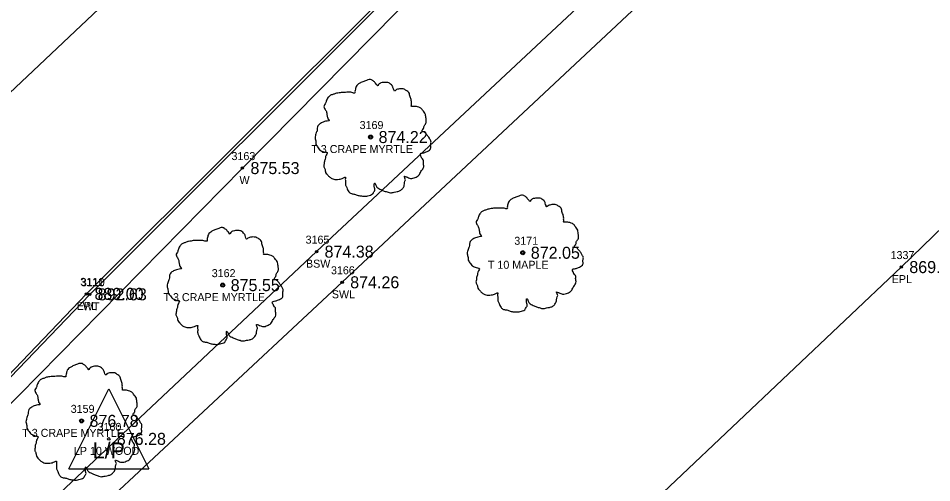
# Model space of a CAD drawing. Extents: x 1622501 to 1626664, y 1117816 to 1121579.
# Drawn here: x 1623729.9 to 1623844.1, y 1119124.7 to 1119182.7 of the extents above; entities that cross this region are included whole.
import ezdxf

# ---------------------------------------------------------------- set-up
doc = ezdxf.new("R2010")
doc.units = 0
for name, color, linetype in [('RD_EX_BldgApp', 7, 'Continuous'), ('RD_EX_Conc', 7, 'Continuous'), ('RD_EX_Conc_txCode', 7, 'Continuous'), ('RD_EX_DR_Pipe', 7, 'Continuous'), ('RD_EX_Misc', 7, 'Continuous'), ('RD_EX_Misc_txCode', 7, 'Continuous'), ('RD_EX_Road', 7, 'Continuous'), ('RD_EX_Road_txCode', 7, 'Continuous'), ('RD_EX_TX_Conc_ELEV', 7, 'Continuous'), ('RD_EX_TX_Misc_ELEV', 7, 'Continuous'), ('RD_EX_TX_Road_ELEV', 7, 'Continuous'), ('RD_EX_TX_UT_ELEV', 7, 'Continuous'), ('RD_EX_TX_VEG_ELEV', 7, 'Continuous'), ('RD_EX_UT', 7, 'Continuous'), ('RD_EX_UT_txCode', 7, 'Continuous'), ('RD_EX_VEG', 7, 'Continuous'), ('RD_EX_VEG_txCode', 7, 'Continuous'), ('RD_SMD_Locator', 7, 'Continuous')]:
    doc.layers.add(name, color=color, linetype=linetype)

msp = doc.modelspace()

# ---------------------------------------------------------------- linework, layer by layer
at = {"layer": 'RD_EX_BldgApp'}
msp.add_lwpolyline([(1623611.88, 1119041.63), (1623617.16, 1119021.48), (1623649.67, 1119054.03), (1623681.05, 1119086.16), (1623722.35, 1119127.81), (1623757.94, 1119164), (1623796.61, 1119203.22), (1623812.89, 1119220.06), (1623805.76, 1119227.09), (1623820.9, 1119266.21)], dxfattribs=at)
at = {"layer": 'RD_EX_Conc'}
for points in [[(1623595.96, 1118993.1), (1623622.15, 1119017.61), (1623656.16, 1119049.38), (1623694.84, 1119085.83), (1623730.88, 1119119.33), (1623767.2, 1119153.55), (1623807.43, 1119191.23), (1623857.13, 1119237.78)], [(1623598.76, 1118988.76), (1623625.5, 1119014.05), (1623659.65, 1119046.04), (1623697.95, 1119081.83), (1623734.48, 1119116.22), (1623770.4, 1119149.72), (1623810.51, 1119187.32), (1623859.03, 1119232.94)]]:
    msp.add_lwpolyline(points, dxfattribs=at)
at = {"layer": 'RD_EX_DR_Pipe'}
msp.add_line((1623590.49, 1119042.52), (1623772.69, 1119214.88), dxfattribs=at)
at = {"layer": 'RD_EX_Misc'}
msp.add_lwpolyline([(1623612.49, 1119041.84), (1623617.78, 1119023.46), (1623650.79, 1119057.14), (1623650.63, 1119057.3), (1623678.34, 1119085.34), (1623703.43, 1119110.78), (1623703.19, 1119111), (1623719.28, 1119127.33), (1623719.05, 1119127.54), (1623738.85, 1119148.21), (1623776.59, 1119185.95), (1623789.62, 1119199.19), (1623809.92, 1119220.22), (1623803.28, 1119226.62), (1623818.74, 1119266.26)], dxfattribs=at)
at = {"layer": 'RD_EX_Road'}
for points in [[(1623613.19, 1119042.02), (1623617.82, 1119023.74), (1623650.67, 1119057.11), (1623650.47, 1119057.34), (1623678.18, 1119085.43), (1623703.28, 1119110.83), (1623703.12, 1119110.99), (1623719.09, 1119127.28), (1623718.71, 1119127.65), (1623738.45, 1119148.27), (1623776.49, 1119186.3), (1623774.18, 1119207.71)], [(1623613.19, 1119042.02), (1623611.01, 1119043.81), (1623609, 1119042.95), (1623599.73, 1119032.63), (1623594.94, 1119023.41), (1623593.06, 1119016.81), (1623592.29, 1119005.79), (1623594.79, 1118992.8), (1623599.51, 1118985.89), (1623605.79, 1118978.9), (1623613.54, 1118973.35), (1623625.91, 1118968.98), (1623636.84, 1118968.46), (1623647.74, 1118971.19), (1623659.46, 1118979.46), (1623658.89, 1118980.17), (1623658.34, 1118980.44), (1623666.32, 1118985.51), (1623695.7, 1119013.85), (1623732, 1119049), (1623767.02, 1119082.64), (1623805.04, 1119118.25), (1623840.27, 1119151.62), (1623856.19, 1119167.06)]]:
    msp.add_lwpolyline(points, dxfattribs=at)
at = {"layer": 'RD_EX_UT'}
for p, q in [((1623736.24, 1119126.41), (1623741.24, 1119136.41)), ((1623741.24, 1119136.41), (1623746.24, 1119126.41)), ((1623736.24, 1119126.41), (1623746.24, 1119126.41))]:
    msp.add_line(p, q, dxfattribs=at)
at = {"layer": 'RD_EX_VEG'}
for centre, radius in [((1623773.95, 1119167.88), 0.25), ((1623773.93, 1119167.86), 0.0001), ((1623792.97, 1119153.41), 0.25), ((1623792.96, 1119153.39), 0.0001), ((1623755.47, 1119149.36), 0.25), ((1623755.46, 1119149.34), 0.0001), ((1623737.83, 1119132.39), 0.25), ((1623737.82, 1119132.37), 0.0001)]:
    msp.add_circle(centre, radius, dxfattribs=at)
for points in [[(1623774.08, 1119175.05), (1623773.78, 1119175.07), (1623773.45, 1119174.97), (1623773.2, 1119174.87), (1623772.98, 1119174.8), (1623772.75, 1119174.7), (1623772.45, 1119174.52), (1623772.23, 1119174.32), (1623772.1, 1119174.07), (1623772.05, 1119173.85), (1623772, 1119173.58), (1623772, 1119173.4), (1623771.88, 1119173.38), (1623771.73, 1119173.4), (1623771.48, 1119173.48), (1623771.23, 1119173.48), (1623770.98, 1119173.48), (1623770.63, 1119173.45), (1623770.28, 1119173.45), (1623770.01, 1119173.4), (1623769.68, 1119173.35), (1623769.31, 1119173.23), (1623768.96, 1119173.1), (1623768.66, 1119172.85), (1623768.41, 1119172.38), (1623768.28, 1119172.03), (1623768.13, 1119171.78), (1623768.28, 1119171.33), (1623768.46, 1119170.98), (1623768.48, 1119170.78), (1623768.56, 1119170.35), (1623768.66, 1119170.13), (1623768.78, 1119169.93), (1623768.71, 1119169.9), (1623768.33, 1119169.85), (1623768.03, 1119169.75), (1623767.61, 1119169.53), (1623767.38, 1119169.3), (1623767.28, 1119168.98), (1623767.26, 1119168.63), (1623767.16, 1119168.43), (1623767.08, 1119168.15), (1623767.06, 1119168.08), (1623767.01, 1119167.75), (1623767.11, 1119167.3), (1623767.13, 1119166.95), (1623767.26, 1119166.73), (1623767.41, 1119166.55), (1623767.58, 1119166.3), (1623767.98, 1119166.08), (1623768.31, 1119165.98), (1623768.51, 1119165.95), (1623768.33, 1119165.45), (1623768.28, 1119165.1), (1623768.16, 1119164.7), (1623768.16, 1119164.63), (1623768.11, 1119164.15), (1623768.26, 1119163.83), (1623768.33, 1119163.45), (1623768.51, 1119163.23), (1623768.78, 1119162.93), (1623769.11, 1119162.7), (1623769.61, 1119162.58), (1623770.01, 1119162.6), (1623770.58, 1119162.78), (1623770.83, 1119162.85), (1623770.8, 1119162.68), (1623770.83, 1119162.3), (1623770.83, 1119161.88), (1623770.98, 1119161.56), (1623771.08, 1119161.28), (1623771.23, 1119161.03), (1623771.55, 1119160.81), (1623771.95, 1119160.73), (1623772.38, 1119160.58), (1623772.83, 1119160.51), (1623773.33, 1119160.48), (1623773.93, 1119160.63), (1623774.2, 1119160.76), (1623774.3, 1119160.93), (1623774.5, 1119161.31), (1623774.45, 1119161.53), (1623774.48, 1119162.13), (1623774.58, 1119161.96), (1623774.75, 1119161.61), (1623775.25, 1119161.31), (1623775.65, 1119161.13), (1623776.13, 1119160.98), (1623776.43, 1119160.91), (1623776.9, 1119160.98), (1623777.28, 1119161.06), (1623777.65, 1119161.18), (1623777.95, 1119161.46), (1623778.13, 1119161.73), (1623778.18, 1119162.01), (1623778.25, 1119162.38), (1623778.3, 1119162.55)], [(1623778.3, 1119162.55), (1623778.23, 1119162.73), (1623778.18, 1119162.98), (1623778.25, 1119162.95), (1623778.43, 1119162.9), (1623778.7, 1119162.78), (1623778.93, 1119162.7), (1623779.25, 1119162.73), (1623779.53, 1119162.83), (1623779.98, 1119163.1), (1623780.25, 1119163.58), (1623780.53, 1119163.98), (1623780.6, 1119164.3), (1623780.55, 1119164.53), (1623780.53, 1119165.03), (1623780.33, 1119165.28), (1623780.28, 1119165.4), (1623780.18, 1119165.8), (1623780.25, 1119165.85), (1623780.53, 1119165.9), (1623780.9, 1119166.03), (1623781.18, 1119166.15), (1623781.4, 1119166.33), (1623781.47, 1119166.55), (1623781.45, 1119166.95), (1623781.5, 1119167.35), (1623781.43, 1119167.5), (1623781.33, 1119167.65), (1623781.25, 1119167.85), (1623781.1, 1119168), (1623781, 1119168.15), (1623780.9, 1119168.25), (1623780.78, 1119168.4), (1623780.6, 1119168.53), (1623780.45, 1119168.58), (1623780.4, 1119168.73), (1623780.55, 1119168.93), (1623780.6, 1119169.03), (1623780.63, 1119169.25), (1623780.85, 1119169.6), (1623780.9, 1119170), (1623780.85, 1119170.43), (1623780.8, 1119170.7), (1623780.65, 1119170.98), (1623780.45, 1119171.23), (1623780.33, 1119171.4), (1623780.15, 1119171.53), (1623779.83, 1119171.65), (1623779.58, 1119171.7), (1623779.23, 1119171.7), (1623779.03, 1119171.75), (1623779.05, 1119171.8), (1623779.05, 1119171.95), (1623779.05, 1119172.23), (1623778.98, 1119172.68), (1623778.83, 1119173.18), (1623778.83, 1119173.2), (1623778.73, 1119173.45), (1623778.5, 1119173.65), (1623778.33, 1119173.75), (1623778.13, 1119173.87), (1623777.88, 1119173.9), (1623777.58, 1119173.9), (1623777.3, 1119173.85), (1623777.1, 1119173.75), (1623776.93, 1119173.63), (1623776.85, 1119173.77), (1623776.75, 1119174.07), (1623776.7, 1119174.22), (1623776.55, 1119174.4), (1623776.33, 1119174.6), (1623775.88, 1119174.72), (1623775.25, 1119174.65), (1623774.95, 1119174.45), (1623774.8, 1119174.27), (1623774.75, 1119174.4), (1623774.55, 1119174.6), (1623774.45, 1119174.77), (1623774.28, 1119174.9), (1623774.13, 1119175), (1623774.03, 1119175.05)], [(1623793.1, 1119160.58), (1623792.8, 1119160.6), (1623792.48, 1119160.5), (1623792.23, 1119160.4), (1623792.01, 1119160.33), (1623791.78, 1119160.23), (1623791.48, 1119160.05), (1623791.26, 1119159.85), (1623791.13, 1119159.6), (1623791.08, 1119159.38), (1623791.03, 1119159.1), (1623791.03, 1119158.93), (1623790.91, 1119158.9), (1623790.76, 1119158.93), (1623790.51, 1119159), (1623790.26, 1119159), (1623790.01, 1119159), (1623789.66, 1119158.98), (1623789.31, 1119158.98), (1623789.03, 1119158.93), (1623788.71, 1119158.88), (1623788.33, 1119158.75), (1623787.98, 1119158.63), (1623787.68, 1119158.38), (1623787.43, 1119157.9), (1623787.31, 1119157.55), (1623787.16, 1119157.3), (1623787.31, 1119156.85), (1623787.48, 1119156.5), (1623787.51, 1119156.3), (1623787.58, 1119155.88), (1623787.68, 1119155.65), (1623787.81, 1119155.45), (1623787.73, 1119155.43), (1623787.36, 1119155.38), (1623787.06, 1119155.28), (1623786.63, 1119155.05), (1623786.41, 1119154.83), (1623786.31, 1119154.5), (1623786.28, 1119154.16), (1623786.18, 1119153.96), (1623786.11, 1119153.68), (1623786.08, 1119153.61), (1623786.03, 1119153.28), (1623786.13, 1119152.83), (1623786.16, 1119152.48), (1623786.28, 1119152.26), (1623786.43, 1119152.08), (1623786.61, 1119151.83), (1623787.01, 1119151.61), (1623787.33, 1119151.51), (1623787.53, 1119151.48), (1623787.36, 1119150.98), (1623787.31, 1119150.63), (1623787.18, 1119150.23), (1623787.18, 1119150.16), (1623787.13, 1119149.68), (1623787.28, 1119149.36), (1623787.36, 1119148.98), (1623787.53, 1119148.76), (1623787.81, 1119148.46), (1623788.13, 1119148.23), (1623788.63, 1119148.11), (1623789.03, 1119148.13), (1623789.61, 1119148.31), (1623789.86, 1119148.38), (1623789.83, 1119148.21), (1623789.86, 1119147.83), (1623789.86, 1119147.41), (1623790.01, 1119147.08), (1623790.11, 1119146.81), (1623790.26, 1119146.56), (1623790.58, 1119146.33), (1623790.98, 1119146.26), (1623791.41, 1119146.11), (1623791.86, 1119146.03), (1623792.35, 1119146.01), (1623792.95, 1119146.16), (1623793.23, 1119146.28), (1623793.33, 1119146.46), (1623793.53, 1119146.83), (1623793.48, 1119147.06), (1623793.5, 1119147.66), (1623793.6, 1119147.48), (1623793.78, 1119147.13), (1623794.28, 1119146.83), (1623794.68, 1119146.66), (1623795.15, 1119146.51), (1623795.45, 1119146.43), (1623795.93, 1119146.51), (1623796.3, 1119146.58), (1623796.68, 1119146.71), (1623796.98, 1119146.98), (1623797.15, 1119147.26), (1623797.2, 1119147.53), (1623797.28, 1119147.91), (1623797.33, 1119148.08)], [(1623797.33, 1119148.08), (1623797.25, 1119148.26), (1623797.2, 1119148.51), (1623797.28, 1119148.48), (1623797.45, 1119148.43), (1623797.73, 1119148.31), (1623797.95, 1119148.23), (1623798.28, 1119148.26), (1623798.55, 1119148.36), (1623799, 1119148.63), (1623799.28, 1119149.11), (1623799.55, 1119149.51), (1623799.63, 1119149.83), (1623799.58, 1119150.06), (1623799.55, 1119150.56), (1623799.35, 1119150.81), (1623799.3, 1119150.93), (1623799.2, 1119151.33), (1623799.28, 1119151.38), (1623799.55, 1119151.43), (1623799.93, 1119151.56), (1623800.2, 1119151.68), (1623800.43, 1119151.86), (1623800.5, 1119152.08), (1623800.48, 1119152.48), (1623800.53, 1119152.88), (1623800.45, 1119153.03), (1623800.35, 1119153.18), (1623800.28, 1119153.38), (1623800.13, 1119153.53), (1623800.03, 1119153.68), (1623799.93, 1119153.78), (1623799.8, 1119153.93), (1623799.63, 1119154.06), (1623799.48, 1119154.11), (1623799.43, 1119154.26), (1623799.58, 1119154.46), (1623799.63, 1119154.55), (1623799.65, 1119154.78), (1623799.88, 1119155.13), (1623799.93, 1119155.53), (1623799.88, 1119155.95), (1623799.83, 1119156.23), (1623799.68, 1119156.5), (1623799.48, 1119156.75), (1623799.35, 1119156.93), (1623799.18, 1119157.05), (1623798.85, 1119157.18), (1623798.6, 1119157.23), (1623798.25, 1119157.23), (1623798.05, 1119157.28), (1623798.08, 1119157.33), (1623798.08, 1119157.48), (1623798.08, 1119157.75), (1623798, 1119158.2), (1623797.85, 1119158.7), (1623797.85, 1119158.73), (1623797.75, 1119158.98), (1623797.53, 1119159.18), (1623797.35, 1119159.28), (1623797.15, 1119159.4), (1623796.9, 1119159.43), (1623796.6, 1119159.43), (1623796.33, 1119159.38), (1623796.13, 1119159.28), (1623795.95, 1119159.15), (1623795.88, 1119159.3), (1623795.78, 1119159.6), (1623795.73, 1119159.75), (1623795.58, 1119159.93), (1623795.35, 1119160.13), (1623794.9, 1119160.25), (1623794.28, 1119160.18), (1623793.98, 1119159.98), (1623793.83, 1119159.8), (1623793.78, 1119159.93), (1623793.58, 1119160.13), (1623793.48, 1119160.3), (1623793.3, 1119160.43), (1623793.15, 1119160.53), (1623793.05, 1119160.58)], [(1623755.6, 1119156.53), (1623755.3, 1119156.55), (1623754.98, 1119156.45), (1623754.73, 1119156.35), (1623754.5, 1119156.28), (1623754.28, 1119156.18), (1623753.98, 1119156), (1623753.75, 1119155.8), (1623753.63, 1119155.55), (1623753.58, 1119155.33), (1623753.53, 1119155.05), (1623753.53, 1119154.88), (1623753.4, 1119154.85), (1623753.25, 1119154.88), (1623753, 1119154.95), (1623752.75, 1119154.95), (1623752.5, 1119154.95), (1623752.15, 1119154.93), (1623751.8, 1119154.93), (1623751.53, 1119154.88), (1623751.21, 1119154.83), (1623750.83, 1119154.7), (1623750.48, 1119154.58), (1623750.18, 1119154.33), (1623749.93, 1119153.85), (1623749.81, 1119153.5), (1623749.66, 1119153.25), (1623749.81, 1119152.8), (1623749.98, 1119152.45), (1623750.01, 1119152.25), (1623750.08, 1119151.83), (1623750.18, 1119151.6), (1623750.31, 1119151.4), (1623750.23, 1119151.38), (1623749.86, 1119151.33), (1623749.56, 1119151.23), (1623749.13, 1119151.01), (1623748.91, 1119150.78), (1623748.81, 1119150.46), (1623748.78, 1119150.11), (1623748.68, 1119149.91), (1623748.61, 1119149.63), (1623748.58, 1119149.56), (1623748.53, 1119149.23), (1623748.63, 1119148.78), (1623748.66, 1119148.43), (1623748.78, 1119148.21), (1623748.93, 1119148.03), (1623749.11, 1119147.78), (1623749.51, 1119147.56), (1623749.83, 1119147.46), (1623750.03, 1119147.43), (1623749.86, 1119146.93), (1623749.81, 1119146.58), (1623749.68, 1119146.18), (1623749.68, 1119146.11), (1623749.63, 1119145.63), (1623749.78, 1119145.31), (1623749.86, 1119144.93), (1623750.03, 1119144.71), (1623750.31, 1119144.41), (1623750.63, 1119144.18), (1623751.13, 1119144.06), (1623751.53, 1119144.08), (1623752.1, 1119144.26), (1623752.35, 1119144.33), (1623752.33, 1119144.16), (1623752.35, 1119143.78), (1623752.35, 1119143.36), (1623752.5, 1119143.03), (1623752.6, 1119142.76), (1623752.75, 1119142.51), (1623753.08, 1119142.28), (1623753.48, 1119142.21), (1623753.9, 1119142.06), (1623754.35, 1119141.98), (1623754.85, 1119141.96), (1623755.45, 1119142.11), (1623755.73, 1119142.23), (1623755.83, 1119142.41), (1623756.03, 1119142.78), (1623755.98, 1119143.01), (1623756, 1119143.61), (1623756.1, 1119143.43), (1623756.28, 1119143.08), (1623756.78, 1119142.78), (1623757.18, 1119142.61), (1623757.65, 1119142.46), (1623757.95, 1119142.38), (1623758.43, 1119142.46), (1623758.8, 1119142.53), (1623759.18, 1119142.66), (1623759.48, 1119142.93), (1623759.65, 1119143.21), (1623759.7, 1119143.48), (1623759.78, 1119143.86), (1623759.83, 1119144.03)], [(1623759.83, 1119144.03), (1623759.75, 1119144.21), (1623759.7, 1119144.46), (1623759.78, 1119144.43), (1623759.95, 1119144.38), (1623760.23, 1119144.26), (1623760.45, 1119144.18), (1623760.78, 1119144.21), (1623761.05, 1119144.31), (1623761.5, 1119144.58), (1623761.78, 1119145.06), (1623762.05, 1119145.46), (1623762.13, 1119145.78), (1623762.08, 1119146.01), (1623762.05, 1119146.51), (1623761.85, 1119146.76), (1623761.8, 1119146.88), (1623761.7, 1119147.28), (1623761.78, 1119147.33), (1623762.05, 1119147.38), (1623762.43, 1119147.51), (1623762.7, 1119147.63), (1623762.93, 1119147.81), (1623763, 1119148.03), (1623762.98, 1119148.43), (1623763.03, 1119148.83), (1623762.95, 1119148.98), (1623762.85, 1119149.13), (1623762.78, 1119149.33), (1623762.63, 1119149.48), (1623762.53, 1119149.63), (1623762.43, 1119149.73), (1623762.3, 1119149.88), (1623762.13, 1119150.01), (1623761.98, 1119150.06), (1623761.93, 1119150.21), (1623762.08, 1119150.41), (1623762.13, 1119150.51), (1623762.15, 1119150.73), (1623762.38, 1119151.08), (1623762.43, 1119151.48), (1623762.38, 1119151.9), (1623762.33, 1119152.18), (1623762.18, 1119152.45), (1623761.98, 1119152.7), (1623761.85, 1119152.88), (1623761.68, 1119153), (1623761.35, 1119153.13), (1623761.1, 1119153.18), (1623760.75, 1119153.18), (1623760.55, 1119153.23), (1623760.58, 1119153.28), (1623760.58, 1119153.43), (1623760.58, 1119153.7), (1623760.5, 1119154.15), (1623760.35, 1119154.65), (1623760.35, 1119154.68), (1623760.25, 1119154.93), (1623760.03, 1119155.13), (1623759.85, 1119155.23), (1623759.65, 1119155.35), (1623759.4, 1119155.38), (1623759.1, 1119155.38), (1623758.83, 1119155.33), (1623758.63, 1119155.23), (1623758.45, 1119155.1), (1623758.38, 1119155.25), (1623758.28, 1119155.55), (1623758.23, 1119155.7), (1623758.08, 1119155.88), (1623757.85, 1119156.08), (1623757.4, 1119156.2), (1623756.78, 1119156.13), (1623756.48, 1119155.93), (1623756.33, 1119155.75), (1623756.28, 1119155.88), (1623756.08, 1119156.08), (1623755.98, 1119156.25), (1623755.8, 1119156.38), (1623755.65, 1119156.48), (1623755.55, 1119156.53)], [(1623737.96, 1119139.55), (1623737.66, 1119139.58), (1623737.34, 1119139.48), (1623737.09, 1119139.38), (1623736.86, 1119139.3), (1623736.64, 1119139.2), (1623736.34, 1119139.03), (1623736.11, 1119138.83), (1623735.99, 1119138.58), (1623735.94, 1119138.35), (1623735.89, 1119138.08), (1623735.89, 1119137.9), (1623735.76, 1119137.88), (1623735.61, 1119137.9), (1623735.36, 1119137.98), (1623735.11, 1119137.98), (1623734.86, 1119137.98), (1623734.51, 1119137.95), (1623734.16, 1119137.95), (1623733.89, 1119137.9), (1623733.56, 1119137.86), (1623733.19, 1119137.73), (1623732.84, 1119137.61), (1623732.54, 1119137.36), (1623732.29, 1119136.88), (1623732.16, 1119136.53), (1623732.01, 1119136.28), (1623732.16, 1119135.83), (1623732.34, 1119135.48), (1623732.36, 1119135.28), (1623732.44, 1119134.86), (1623732.54, 1119134.63), (1623732.66, 1119134.43), (1623732.59, 1119134.41), (1623732.21, 1119134.36), (1623731.91, 1119134.26), (1623731.49, 1119134.03), (1623731.26, 1119133.81), (1623731.16, 1119133.48), (1623731.14, 1119133.13), (1623731.04, 1119132.93), (1623730.96, 1119132.66), (1623730.94, 1119132.58), (1623730.89, 1119132.26), (1623730.99, 1119131.81), (1623731.01, 1119131.46), (1623731.14, 1119131.23), (1623731.29, 1119131.06), (1623731.46, 1119130.81), (1623731.86, 1119130.58), (1623732.19, 1119130.48), (1623732.39, 1119130.46), (1623732.21, 1119129.96), (1623732.16, 1119129.61), (1623732.04, 1119129.21), (1623732.04, 1119129.13), (1623731.99, 1119128.66), (1623732.14, 1119128.33), (1623732.21, 1119127.96), (1623732.39, 1119127.73), (1623732.66, 1119127.43), (1623732.99, 1119127.21), (1623733.49, 1119127.08), (1623733.89, 1119127.11), (1623734.46, 1119127.28), (1623734.71, 1119127.36), (1623734.69, 1119127.18), (1623734.71, 1119126.81), (1623734.71, 1119126.39), (1623734.86, 1119126.06), (1623734.96, 1119125.79), (1623735.11, 1119125.54), (1623735.44, 1119125.31), (1623735.84, 1119125.24), (1623736.26, 1119125.09), (1623736.71, 1119125.01), (1623737.21, 1119124.99), (1623737.81, 1119125.14), (1623738.09, 1119125.26), (1623738.19, 1119125.44), (1623738.39, 1119125.81), (1623738.34, 1119126.04), (1623738.36, 1119126.63), (1623738.46, 1119126.46), (1623738.64, 1119126.11), (1623739.14, 1119125.81), (1623739.54, 1119125.64), (1623740.01, 1119125.49), (1623740.31, 1119125.41), (1623740.79, 1119125.49), (1623741.16, 1119125.56), (1623741.53, 1119125.69), (1623741.83, 1119125.96), (1623742.01, 1119126.24), (1623742.06, 1119126.51), (1623742.13, 1119126.88), (1623742.18, 1119127.06)], [(1623742.18, 1119127.06), (1623742.11, 1119127.23), (1623742.06, 1119127.48), (1623742.13, 1119127.46), (1623742.31, 1119127.41), (1623742.58, 1119127.28), (1623742.81, 1119127.21), (1623743.13, 1119127.23), (1623743.41, 1119127.33), (1623743.86, 1119127.61), (1623744.13, 1119128.08), (1623744.41, 1119128.48), (1623744.48, 1119128.81), (1623744.43, 1119129.03), (1623744.41, 1119129.53), (1623744.21, 1119129.78), (1623744.16, 1119129.91), (1623744.06, 1119130.31), (1623744.13, 1119130.36), (1623744.41, 1119130.41), (1623744.78, 1119130.53), (1623745.06, 1119130.66), (1623745.28, 1119130.83), (1623745.36, 1119131.06), (1623745.33, 1119131.46), (1623745.38, 1119131.86), (1623745.31, 1119132.01), (1623745.21, 1119132.16), (1623745.13, 1119132.36), (1623744.98, 1119132.51), (1623744.88, 1119132.66), (1623744.78, 1119132.76), (1623744.66, 1119132.91), (1623744.48, 1119133.03), (1623744.33, 1119133.08), (1623744.28, 1119133.23), (1623744.43, 1119133.43), (1623744.48, 1119133.53), (1623744.51, 1119133.76), (1623744.73, 1119134.11), (1623744.78, 1119134.51), (1623744.73, 1119134.93), (1623744.68, 1119135.21), (1623744.53, 1119135.48), (1623744.33, 1119135.73), (1623744.21, 1119135.91), (1623744.03, 1119136.03), (1623743.71, 1119136.16), (1623743.46, 1119136.21), (1623743.11, 1119136.21), (1623742.91, 1119136.26), (1623742.93, 1119136.31), (1623742.93, 1119136.46), (1623742.93, 1119136.73), (1623742.86, 1119137.18), (1623742.71, 1119137.68), (1623742.71, 1119137.71), (1623742.61, 1119137.95), (1623742.38, 1119138.15), (1623742.21, 1119138.25), (1623742.01, 1119138.38), (1623741.76, 1119138.4), (1623741.46, 1119138.4), (1623741.19, 1119138.35), (1623740.99, 1119138.25), (1623740.81, 1119138.13), (1623740.74, 1119138.28), (1623740.64, 1119138.58), (1623740.59, 1119138.73), (1623740.44, 1119138.9), (1623740.21, 1119139.1), (1623739.76, 1119139.23), (1623739.14, 1119139.15), (1623738.84, 1119138.95), (1623738.69, 1119138.78), (1623738.64, 1119138.9), (1623738.44, 1119139.1), (1623738.34, 1119139.28), (1623738.16, 1119139.4), (1623738.01, 1119139.5), (1623737.91, 1119139.55)]]:
    msp.add_spline(points, degree=3, dxfattribs=at)
at = {"layer": 'RD_SMD_Locator'}
for centre in [(1623773.95, 1119167.88), (1623757.94, 1119164), (1623767.2, 1119153.55), (1623792.97, 1119153.41), (1623840.27, 1119151.62), (1623755.47, 1119149.36), (1623770.4, 1119149.72), (1623738.45, 1119148.27), (1623738.85, 1119148.21), (1623737.83, 1119132.39), (1623741.24, 1119130.14)]:
    msp.add_circle(centre, 0.15, dxfattribs=at)

# ---------------------------------------------------------------- texts
at = {"layer": 'RD_EX_Conc_txCode'}
for s, p in [('3165', (1623765.83, 1119154.55)), ('BSW', (1623765.88, 1119151.55)), ('3166', (1623769, 1119150.72)), ('SWL', (1623769.11, 1119147.72))]:
    msp.add_text(s, height=1, dxfattribs=at).set_placement(p)
at = {"layer": 'RD_EX_Misc_txCode'}
for s, p in [('3163', (1623756.57, 1119165)), ('W', (1623757.57, 1119162)), ('3110', (1623737.75, 1119149.21)), ('WT', (1623737.99, 1119146.21))]:
    msp.add_text(s, height=1, dxfattribs=at).set_placement(p)
at = {"layer": 'RD_EX_Road_txCode'}
for s, p in [('1337', (1623838.93, 1119152.62)), ('EPL', (1623839.07, 1119149.62)), ('3111', (1623737.67, 1119149.27)), ('EPL', (1623737.24, 1119146.27))]:
    msp.add_text(s, height=1, dxfattribs=at).set_placement(p)
at = {"layer": 'RD_EX_TX_Conc_ELEV'}
for s, p in [('874.38', (1623768.2, 1119152.8)), ('874.26', (1623771.4, 1119148.97))]:
    msp.add_text(s, height=1.5, dxfattribs=at).set_placement(p)
at = {"layer": 'RD_EX_TX_Misc_ELEV'}
for s, p in [('875.53', (1623758.94, 1119163.25)), ('892.63', (1623739.85, 1119147.46))]:
    msp.add_text(s, height=1.5, dxfattribs=at).set_placement(p)
at = {"layer": 'RD_EX_TX_Road_ELEV'}
for s, p in [('869.05', (1623841.27, 1119150.87)), ('889.00', (1623739.45, 1119147.52))]:
    msp.add_text(s, height=1.5, dxfattribs=at).set_placement(p)
at = {"layer": 'RD_EX_TX_UT_ELEV'}
msp.add_text('876.28', height=1.5, dxfattribs=at).set_placement((1623742.24, 1119129.39))
at = {"layer": 'RD_EX_TX_VEG_ELEV'}
for s, p in [('874.22', (1623774.95, 1119167.13)), ('872.05', (1623793.97, 1119152.66)), ('875.55', (1623756.47, 1119148.61)), ('876.78', (1623738.83, 1119131.64))]:
    msp.add_text(s, height=1.5, dxfattribs=at).set_placement(p)
at = {"layer": 'RD_EX_UT'}
msp.add_text('L/P', height=2, dxfattribs=at).set_placement((1623739.23, 1119127.69))
at = {"layer": 'RD_EX_UT_txCode'}
for s, p in [('3160', (1623739.83, 1119131.14)), ('LP 10 WOOD', (1623736.88, 1119128.14))]:
    msp.add_text(s, height=1, dxfattribs=at).set_placement(p)
at = {"layer": 'RD_EX_VEG_txCode'}
for s, p in [('3169', (1623772.58, 1119168.88)), ('T 3 CRAPE MYRTLE', (1623766.54, 1119165.88)), ('3171', (1623791.91, 1119154.41)), ('T 10 MAPLE', (1623788.61, 1119151.41)), ('3162', (1623754.1, 1119150.36)), ('T 3 CRAPE MYRTLE', (1623748.07, 1119147.36)), ('3159', (1623736.48, 1119133.39)), ('T 3 CRAPE MYRTLE', (1623730.42, 1119130.39))]:
    msp.add_text(s, height=1, dxfattribs=at).set_placement(p)

doc.saveas('drawing.dxf')
